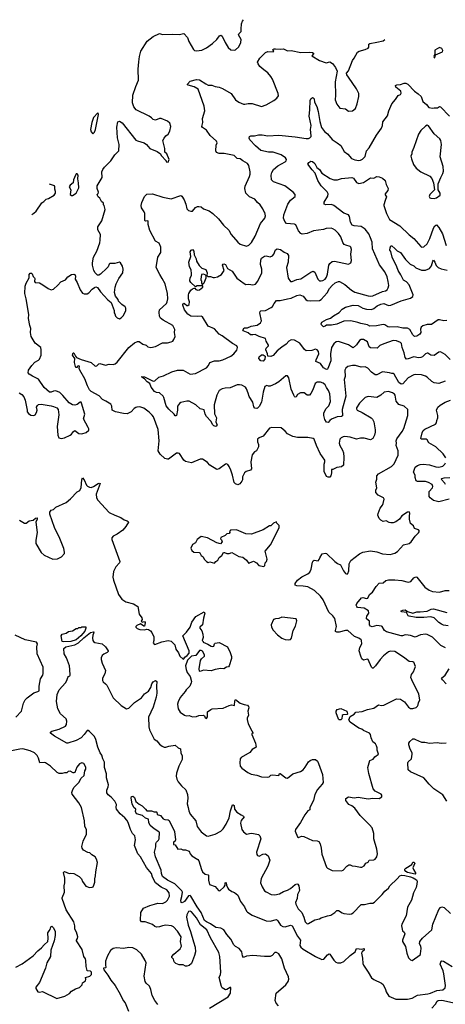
# Model space of a CAD drawing. Extents: x 2133461 to 2293071, y 753526 to 916327.
# Tile 328 of 459: x 2202454 to 2207877, y 903765 to 916327. Entities that reach past the tile are written whole.
import ezdxf

# ---------------------------------------------------------------- set-up
doc = ezdxf.new("R2010")
doc.units = 0

msp = doc.modelspace()

# ---------------------------------------------------------------- linework, layer by layer
at = {"layer": '0CON10XD'}
for points in [[(2202445, 911564), (2202479, 911545), (2202505, 911516), (2202524, 911474), (2202547, 911343), (2202550, 911325), (2202565, 911304), (2202595, 911283), (2202635, 911276), (2202651, 911285), (2202667, 911315), (2202678, 911345), (2202668, 911385), (2202679, 911405), (2202695, 911417), (2202725, 911421), (2202855, 911400), (2202885, 911393), (2202926, 911375), (2202942, 911355), (2202952, 911285), (2202932, 911135), (2202941, 911025), (2202954, 910994), (2202984, 910984), (2203025, 910994), (2203095, 911026), (2203115, 911038), (2203138, 911072), (2203155, 911084), (2203205, 911046), (2203245, 911041), (2203299, 911061), (2203335, 911090), (2203336, 911105), (2203328, 911125), (2203266, 911235), (2203282, 911295), (2203243, 911435), (2203235, 911447), (2203225, 911448), (2203185, 911417), (2203157, 911407), (2203125, 911413), (2203085, 911440), (2203005, 911533), (2202965, 911570), (2202915, 911590), (2202885, 911586), (2202855, 911574), (2202835, 911576), (2202764, 911634), (2202695, 911742), (2202615, 911778), (2202575, 911806), (2202562, 911822), (2202564, 911855), (2202606, 911915), (2202645, 911956), (2202695, 911982), (2202704, 911996), (2202728, 912045), (2202729, 912115), (2202722, 912145), (2202651, 912201), (2202599, 912285), (2202592, 912335), (2202596, 912385), (2202581, 912425), (2202566, 912515), (2202568, 912565), (2202535, 912765), (2202519, 912835), (2202521, 912925), (2202535, 912964), (2202574, 913035), (2202573, 913075), (2202585, 913092), (2202602, 913092), (2202613, 913083), (2202625, 913050), (2202642, 913035), (2202647, 913025), (2202641, 912985), (2202652, 912972), (2202705, 912968), (2202748, 912945), (2202815, 912897), (2202855, 912882), (2202885, 912888), (2202941, 912939), (2202977, 912983), (2203035, 913006), (2203066, 913045), (2203115, 913076), (2203145, 913081), (2203156, 913075), (2203164, 913055), (2203161, 913015), (2203187, 912975), (2203225, 912878), (2203255, 912838), (2203275, 912829), (2203315, 912829), (2203335, 912843), (2203375, 912890), (2203405, 912910), (2203425, 912918), (2203445, 912910), (2203483, 912855), (2203575, 912752), (2203618, 912718), (2203657, 912617), (2203658, 912585), (2203664, 912574), (2203673, 912545), (2203695, 912522), (2203725, 912512), (2203745, 912522), (2203775, 912552), (2203807, 912615), (2203806, 912646), (2203798, 912665), (2203755, 912692), (2203714, 912734), (2203707, 912755), (2203675, 912800), (2203660, 912845), (2203668, 912915), (2203683, 912957), (2203716, 913024), (2203766, 913095), (2203771, 913145), (2203765, 913180), (2203737, 913225), (2203725, 913231), (2203665, 913218), (2203603, 913217), (2203593, 913207), (2203582, 913175), (2203565, 913158), (2203485, 913082), (2203462, 913068), (2203445, 913068), (2203415, 913097), (2203399, 913125), (2203382, 913195), (2203380, 913225), (2203394, 913295), (2203437, 913375), (2203475, 913480), (2203481, 913515), (2203484, 913585), (2203448, 913645), (2203448, 913685), (2203501, 913759), (2203544, 913904), (2203528, 913958), (2203520, 913965), (2203520, 913985), (2203496, 914006), (2203475, 914048), (2203452, 914065), (2203444, 914084), (2203442, 914095), (2203455, 914110), (2203458, 914125), (2203440, 914175), (2203441, 914205), (2203506, 914315), (2203502, 914385), (2203511, 914415), (2203533, 914445), (2203615, 914527), (2203665, 914603), (2203717, 914653), (2203721, 914735), (2203701, 914821), (2203690, 914955), (2203702, 915025), (2203725, 915034), (2203759, 915009), (2203935, 914791), (2203955, 914779), (2204038, 914755), (2204068, 914735), (2204114, 914684), (2204206, 914646), (2204246, 914616), (2204258, 914595), (2204320, 914525), (2204322, 914515), (2204345, 914510), (2204358, 914545), (2204328, 914615), (2204302, 914635), (2204303, 914685), (2204279, 914785), (2204293, 914815), (2204317, 914845), (2204344, 914866), (2204367, 914905), (2204380, 914965), (2204368, 915005), (2204335, 915034), (2204255, 915068), (2204235, 915066), (2204186, 915044), (2204155, 915054), (2204135, 915076), (2204105, 915096), (2203938, 915178), (2203908, 915215), (2203891, 915265), (2203897, 915363), (2203933, 915475), (2203966, 915554), (2203964, 915695), (2203971, 915791), (2203979, 915855), (2203997, 915925), (2204078, 916052), (2204155, 916111), (2204235, 916150), (2204275, 916138), (2204395, 916144), (2204485, 916137), (2204545, 916150), (2204591, 916101), (2204610, 916050), (2204668, 915945), (2204680, 915935), (2204705, 915930), (2204775, 915939), (2204835, 915969), (2204911, 916025), (2204965, 916076), (2205000, 916120), (2205018, 916128), (2205035, 916115), (2205073, 916035), (2205112, 915972), (2205145, 915941), (2205185, 915937), (2205205, 915944), (2205245, 915980), (2205272, 916035), (2205274, 916074), (2205241, 916135), (2205245, 916147), (2205274, 916175), (2205274, 916204), (2205282, 916275), (2205293, 916307), (2205306, 916327)], [(2203551, 911461), (2203510, 911480), (2203465, 911529), (2203366, 911585), (2203345, 911605), (2203318, 911655), (2203285, 911745), (2203220, 911855), (2203213, 911875), (2203217, 911905), (2203205, 911912), (2203192, 911905), (2203185, 911890), (2203175, 911890), (2203165, 911902), (2203153, 911955), (2203154, 912004), (2203126, 912045), (2203133, 912077), (2203145, 912077), (2203163, 912033), (2203177, 912017), (2203235, 911990), (2203363, 911953), (2203415, 911907), (2203435, 911910), (2203462, 911935), (2203475, 911939), (2203545, 911920), (2203595, 911931), (2203645, 911926), (2203672, 911935), (2203695, 911956), (2203844, 912145), (2203916, 912204), (2203955, 912221), (2203975, 912221), (2204022, 912185), (2204064, 912174), (2204085, 912151), (2204125, 912144), (2204185, 912159), (2204275, 912204), (2204335, 912206), (2204385, 912217), (2204403, 912227), (2204418, 912245), (2204433, 912285), (2204427, 912335), (2204432, 912375), (2204403, 912425), (2204281, 912491), (2204249, 912519), (2204234, 912545), (2204229, 912595), (2204233, 912627), (2204324, 912705), (2204334, 912725), (2204343, 912767), (2204336, 912835), (2204306, 912955), (2204271, 913025), (2204238, 913075), (2204194, 913165), (2204214, 913295), (2204254, 913355), (2204254, 913394), (2204253, 913425), (2204231, 913475), (2204182, 913502), (2204111, 913635), (2204090, 913715), (2204090, 913755), (2204085, 913760), (2204055, 913757), (2204047, 913765), (2204047, 913855), (2204040, 913875), (2204005, 913928), (2204000, 913955), (2204008, 913995), (2204045, 914070), (2204075, 914102), (2204145, 914106), (2204277, 914063), (2204385, 914043), (2204505, 914082), (2204518, 914075), (2204550, 914030), (2204571, 913975), (2204582, 913915), (2204605, 913894), (2204635, 913884), (2204656, 913884), (2204695, 913930), (2204718, 913942), (2204735, 913944), (2204765, 913937), (2204796, 913915), (2204870, 913890), (2204915, 913854), (2204985, 913785), (2205052, 913705), (2205120, 913640), (2205148, 913588), (2205235, 913490), (2205265, 913464), (2205345, 913439), (2205375, 913449), (2205408, 913482), (2205454, 913565), (2205522, 913728), (2205578, 913795), (2205586, 913825), (2205579, 913865), (2205564, 913884), (2205554, 913915), (2205518, 913965), (2205484, 913994), (2205449, 914039), (2205384, 914065), (2205334, 914115), (2205323, 914175), (2205326, 914204), (2205382, 914325), (2205391, 914355), (2205391, 914385), (2205372, 914468), (2205355, 914493), (2205296, 914526), (2205265, 914553), (2205223, 914555), (2205186, 914596), (2205058, 914618), (2204995, 914618), (2204963, 914633), (2204952, 914655), (2204958, 914725), (2204968, 914755), (2204962, 914775), (2204881, 914851), (2204835, 914918), (2204785, 914950), (2204774, 914964), (2204786, 915014), (2204785, 915065), (2204814, 915165), (2204806, 915225), (2204729, 915439), (2204675, 915468), (2204600, 915490), (2204591, 915495), (2204590, 915505), (2204627, 915543), (2204705, 915564), (2204745, 915558), (2204825, 915510), (2204855, 915493), (2204902, 915492), (2204945, 915473), (2204995, 915466), (2205040, 915450), (2205149, 915385), (2205205, 915304), (2205246, 915276), (2205305, 915249), (2205323, 915247), (2205365, 915259), (2205415, 915258), (2205535, 915220), (2205595, 915240), (2205692, 915295), (2205732, 915325), (2205750, 915355), (2205749, 915385), (2205676, 915566), (2205655, 915603), (2205617, 915647), (2205564, 915685), (2205515, 915731), (2205493, 915763), (2205486, 915785), (2205514, 915835), (2205584, 915906), (2205615, 915919), (2205684, 915916), (2205691, 915925), (2205681, 915945), (2205695, 915954), (2205714, 915956), (2205775, 915949), (2205815, 915956), (2205865, 915931), (2205915, 915934), (2206035, 915909), (2206145, 915914), (2206186, 915906), (2206200, 915895), (2206178, 915865), (2206275, 915807), (2206357, 915777), (2206405, 915787), (2206438, 915768), (2206476, 915716), (2206499, 915669), (2206473, 915535), (2206478, 915365), (2206474, 915305), (2206495, 915248), (2206535, 915199), (2206605, 915188), (2206645, 915160), (2206695, 915163), (2206734, 915195), (2206756, 915254), (2206776, 915345), (2206776, 915385), (2206744, 915445), (2206645, 915594), (2206622, 915625), (2206620, 915645), (2206644, 915675), (2206696, 915805), (2206718, 915835), (2206757, 915913), (2206778, 915925), (2206858, 915945), (2206895, 915964), (2206903, 915975), (2206903, 916015), (2206916, 916024), (2207005, 916038), (2207085, 916059), (2207107, 916073), (2207107, 916074)], [(2207745, 915842), (2207752, 915878), (2207843, 915917), (2207847, 915935), (2207835, 915958), (2207805, 915970), (2207745, 915938), (2207743, 915887), (2207732, 915855), (2207734, 915844), (2207745, 915842)], [(2207877, 911713), (2207795, 911687), (2207735, 911694), (2207705, 911709), (2207646, 911765), (2207625, 911777), (2207575, 911794), (2207500, 911800), (2207475, 911794), (2207404, 911756), (2207335, 911681), (2207315, 911676), (2207285, 911699), (2207226, 911805), (2207215, 911813), (2207195, 911811), (2207165, 911822), (2207076, 911834), (2207003, 911797), (2206985, 911794), (2206935, 911829), (2206892, 911882), (2206855, 911897), (2206805, 911893), (2206735, 911914), (2206695, 911916), (2206636, 911904), (2206610, 911880), (2206596, 911855), (2206602, 911775), (2206590, 911735), (2206608, 911525), (2206564, 911355), (2206566, 911273), (2206555, 911263), (2206500, 911260), (2206425, 911231), (2206404, 911215), (2206385, 911188), (2206365, 911193), (2206344, 911224), (2206328, 911275), (2206331, 911305), (2206343, 911335), (2206361, 911365), (2206395, 911401), (2206414, 911455), (2206405, 911553), (2206389, 911595), (2206363, 911635), (2206345, 911668), (2206320, 911690), (2206285, 911704), (2206245, 911702), (2206220, 911685), (2206190, 911605), (2206165, 911558), (2206145, 911536), (2206116, 911536), (2206077, 911567), (2206030, 911565), (2205994, 911546), (2205975, 911517), (2205965, 911512), (2205955, 911518), (2205945, 911538), (2205914, 911614), (2205885, 911758), (2205865, 911783), (2205845, 911784), (2205754, 911705), (2205715, 911680), (2205645, 911651), (2205625, 911649), (2205605, 911658), (2205579, 911645), (2205556, 911574), (2205537, 911445), (2205505, 911390), (2205485, 911370), (2205475, 911368), (2205450, 911370), (2205436, 911386), (2205424, 911445), (2205379, 911519), (2205365, 911563), (2205345, 911615), (2205329, 911639), (2205285, 911664), (2205255, 911670), (2205225, 911666), (2205135, 911629), (2205073, 911627), (2205035, 911619), (2204995, 911595), (2204965, 911535), (2204930, 911415), (2204936, 911296), (2204961, 911245), (2204951, 911195), (2204969, 911155), (2204966, 911144), (2204955, 911138), (2204926, 911146), (2204916, 911156), (2204889, 911205), (2204834, 911264), (2204819, 911295), (2204805, 911350), (2204755, 911360), (2204697, 911415), (2204615, 911459), (2204585, 911461), (2204505, 911442), (2204488, 911432), (2204464, 911395), (2204464, 911345), (2204452, 911278), (2204445, 911272), (2204434, 911274), (2204424, 911294), (2204355, 911359), (2204322, 911402), (2204292, 911505), (2204281, 911525), (2204235, 911564), (2204195, 911572), (2204173, 911585), (2204127, 911637), (2204113, 911685), (2204076, 911706), (2204046, 911746), (2204010, 911765), (2204010, 911775), (2204045, 911769), (2204155, 911714), (2204175, 911721), (2204225, 911764), (2204285, 911783), (2204394, 911836), (2204465, 911856), (2204535, 911857), (2204624, 911804), (2204695, 911811), (2204835, 911885), (2204861, 911915), (2204878, 911955), (2204937, 911973), (2204967, 911973), (2204995, 911973), (2205042, 911985), (2205145, 912034), (2205183, 912065), (2205220, 912110), (2205230, 912145), (2205219, 912165), (2205165, 912195), (2205035, 912294), (2204994, 912314), (2204935, 912382), (2204857, 912417), (2204785, 912536), (2204765, 912544), (2204725, 912538), (2204635, 912544), (2204595, 912569), (2204555, 912624), (2204531, 912685), (2204532, 912695), (2204545, 912709), (2204555, 912706), (2204582, 912682), (2204595, 912679), (2204612, 912695), (2204618, 912728), (2204604, 912765), (2204604, 912816), (2204610, 912835), (2204635, 912874), (2204655, 912894), (2204675, 912900), (2204685, 912900), (2204700, 912885), (2204722, 912875), (2204745, 912881), (2204787, 912915), (2204788, 912928), (2204778, 912938), (2204765, 912932), (2204715, 912932), (2204695, 912920), (2204635, 912974), (2204623, 912995), (2204628, 913035), (2204644, 913065), (2204644, 913085), (2204640, 913135), (2204618, 913175), (2204611, 913235), (2204634, 913305), (2204626, 913365), (2204637, 913385), (2204655, 913396), (2204672, 913375), (2204677, 913327), (2204701, 913275), (2204706, 913245), (2204742, 913192), (2204776, 913156), (2204825, 913140), (2204844, 913095), (2204840, 913065), (2204852, 913052), (2204885, 913052), (2204917, 913037), (2204935, 913036), (2204975, 913047), (2205026, 913074), (2205060, 913125), (2205040, 913195), (2205045, 913208), (2205055, 913212), (2205075, 913202), (2205102, 913152), (2205160, 913120), (2205220, 913030), (2205315, 912959), (2205335, 912950), (2205375, 912954), (2205425, 912944), (2205457, 912953), (2205490, 912990), (2205540, 913095), (2205541, 913145), (2205522, 913205), (2205525, 913260), (2205534, 913285), (2205575, 913308), (2205595, 913312), (2205645, 913301), (2205675, 913314), (2205691, 913335), (2205715, 913390), (2205735, 913404), (2205779, 913395), (2205825, 913362), (2205862, 913345), (2205878, 913318), (2205876, 913235), (2205854, 913165), (2205875, 913028), (2205905, 912988), (2205925, 912988), (2205985, 913013), (2206035, 913021), (2206165, 913107), (2206195, 913118), (2206215, 913107), (2206251, 913015), (2206275, 912996), (2206295, 912993), (2206315, 912998), (2206345, 913017), (2206365, 913042), (2206378, 913082), (2206395, 913195), (2206405, 913216), (2206435, 913240), (2206465, 913244), (2206645, 913207), (2206672, 913225), (2206683, 913255), (2206673, 913335), (2206680, 913395), (2206674, 913424), (2206664, 913434), (2206608, 913448), (2206590, 913460), (2206571, 913485), (2206546, 913555), (2206518, 913598), (2206475, 913642), (2206445, 913660), (2206423, 913667), (2206357, 913663), (2206325, 913652), (2206198, 913632), (2206115, 913599), (2206055, 913591), (2206035, 913600), (2206005, 913634), (2205971, 913711), (2205955, 913719), (2205855, 913727), (2205831, 913751), (2205816, 913796), (2205819, 913835), (2205871, 913975), (2205903, 914025), (2205965, 914070), (2205966, 914095), (2205939, 914125), (2205833, 914205), (2205686, 914256), (2205662, 914285), (2205657, 914345), (2205666, 914375), (2205688, 914415), (2205745, 914463), (2205836, 914514), (2205848, 914525), (2205852, 914545), (2205842, 914565), (2205785, 914602), (2205685, 914635), (2205625, 914635), (2205528, 914658), (2205457, 914717), (2205386, 914795), (2205378, 914815), (2205380, 914835), (2205397, 914843), (2205447, 914843), (2205495, 914859), (2205544, 914856), (2205615, 914843), (2205755, 914854), (2205965, 914832), (2206105, 914810), (2206135, 914810), (2206152, 914818), (2206168, 914835), (2206170, 914845), (2206160, 914925), (2206166, 914975), (2206142, 915095), (2206153, 915175), (2206156, 915295), (2206164, 915315), (2206185, 915334), (2206195, 915331), (2206205, 915317), (2206211, 915275), (2206239, 915219), (2206257, 915155), (2206277, 915027), (2206300, 914950), (2206339, 914899), (2206375, 914869), (2206435, 914798), (2206500, 914755), (2206545, 914723), (2206590, 914645), (2206635, 914610), (2206680, 914555), (2206725, 914538), (2206775, 914531), (2206797, 914533), (2206824, 914546), (2206855, 914583), (2206874, 914655), (2206905, 914690), (2207000, 914855), (2207065, 914943), (2207078, 914975), (2207082, 915025), (2207141, 915099), (2207159, 915165), (2207196, 915255), (2207242, 915308), (2207275, 915360), (2207305, 915372), (2207315, 915390), (2207310, 915415), (2207247, 915465), (2207243, 915485), (2207260, 915495), (2207305, 915499), (2207355, 915517), (2207375, 915516), (2207400, 915505), (2207483, 915413), (2207532, 915382), (2207571, 915345), (2207593, 915283), (2207636, 915245), (2207667, 915207), (2207714, 915196), (2207735, 915203), (2207776, 915204), (2207805, 915218), (2207815, 915213), (2207930, 915095)], [(2203385, 914870), (2203407, 914893), (2203418, 914925), (2203456, 915115), (2203455, 915130), (2203448, 915138), (2203395, 915080), (2203373, 915015), (2203356, 914924), (2203365, 914897), (2203385, 914870)], [(2207735, 914046), (2207765, 914053), (2207812, 914088), (2207812, 914115), (2207788, 914158), (2207788, 914232), (2207820, 914315), (2207846, 914364), (2207854, 914396), (2207849, 914455), (2207814, 914575), (2207830, 914735), (2207821, 914785), (2207808, 914808), (2207735, 914871), (2207665, 914973), (2207645, 914980), (2207625, 914970), (2207565, 914913), (2207534, 914866), (2207476, 914695), (2207450, 914635), (2207450, 914615), (2207439, 914585), (2207445, 914550), (2207470, 914480), (2207505, 914432), (2207565, 914387), (2207679, 914329), (2207705, 914300), (2207728, 914245), (2207740, 914155), (2207682, 914095), (2207673, 914073), (2207682, 914055), (2207695, 914050), (2207735, 914046)], [(2205912, 912242), (2205884, 912226), (2205850, 912185), (2205792, 912148), (2205735, 912101), (2205685, 912042), (2205655, 912030), (2205614, 912034), (2205613, 912065), (2205590, 912115), (2205595, 912136), (2205624, 912165), (2205626, 912175), (2205594, 912225), (2205585, 912260), (2205505, 912283), (2205455, 912310), (2205425, 912304), (2205395, 912308), (2205365, 912330), (2205302, 912355), (2205298, 912365), (2205316, 912394), (2205355, 912396), (2205402, 912418), (2205479, 912431), (2205521, 912459), (2205536, 912485), (2205514, 912586), (2205517, 912605), (2205525, 912613), (2205585, 912616), (2205657, 912653), (2205675, 912666), (2205696, 912705), (2205725, 912742), (2205775, 912745), (2205865, 912765), (2205915, 912773), (2205985, 912809), (2206025, 912816), (2206065, 912801), (2206101, 912755), (2206116, 912746), (2206155, 912741), (2206275, 912745), (2206295, 912757), (2206370, 912840), (2206402, 912898), (2206435, 912935), (2206475, 912970), (2206515, 912987), (2206530, 912985), (2206595, 912949), (2206684, 912874), (2206725, 912852), (2206895, 912802), (2206925, 912799), (2206955, 912804), (2207075, 912859), (2207115, 912866), (2207135, 912882), (2207149, 912905), (2207158, 912935), (2207151, 912985), (2207135, 913045), (2207105, 913108), (2207037, 913197), (2206951, 913405), (2206945, 913488), (2206926, 913545), (2206901, 913595), (2206856, 913655), (2206805, 913690), (2206715, 913695), (2206689, 913705), (2206668, 913745), (2206655, 913815), (2206645, 913835), (2206585, 913860), (2206455, 913956), (2206425, 913967), (2206354, 913964), (2206334, 913974), (2206335, 913998), (2206382, 914075), (2206385, 914105), (2206371, 914131), (2206295, 914208), (2206253, 914275), (2206235, 914320), (2206218, 914368), (2206180, 914410), (2206127, 914485), (2206137, 914505), (2206165, 914521), (2206185, 914517), (2206215, 914493), (2206242, 914442), (2206276, 914416), (2206305, 914369), (2206410, 914300), (2206455, 914284), (2206505, 914282), (2206555, 914300), (2206685, 914314), (2206708, 914305), (2206745, 914249), (2206775, 914237), (2206835, 914249), (2206925, 914311), (2206965, 914305), (2207005, 914324), (2207035, 914323), (2207075, 914304), (2207109, 914275), (2207124, 914224), (2207150, 914175), (2207143, 914147), (2207113, 914105), (2207112, 914092), (2207129, 914065), (2207109, 914021), (2207092, 913965), (2207094, 913955), (2207126, 913855), (2207165, 913779), (2207300, 913695), (2207415, 913581), (2207476, 913536), (2207565, 913432), (2207576, 913426), (2207605, 913428), (2207645, 913468), (2207682, 913535), (2207725, 913665), (2207745, 913697), (2207765, 913709), (2207797, 913675), (2207843, 913593), (2207887, 913445)], [(2203125, 914082), (2203175, 914113), (2203205, 914180), (2203204, 914244), (2203194, 914295), (2203197, 914345), (2203185, 914360), (2203175, 914358), (2203165, 914342), (2203137, 914285), (2203136, 914244), (2203098, 914215), (2203084, 914195), (2203107, 914155), (2203098, 914098), (2203113, 914083), (2203125, 914082)], [(2202608, 913841), (2202635, 913858), (2202662, 913885), (2202735, 913992), (2202762, 914005), (2202790, 914035), (2202820, 914045), (2202893, 914087), (2202908, 914115), (2202910, 914135), (2202900, 914165), (2202903, 914193), (2202898, 914205), (2202835, 914229)], [(2207895, 912489), (2207857, 912483), (2207805, 912499), (2207785, 912499), (2207701, 912439), (2207645, 912439), (2207589, 912421), (2207570, 912405), (2207563, 912377), (2207564, 912335), (2207551, 912315), (2207515, 912291), (2207485, 912284), (2207464, 912304), (2207425, 912374), (2207395, 912391), (2207335, 912391), (2207265, 912408), (2207172, 912402), (2207145, 912409), (2207105, 912434), (2207085, 912438), (2207000, 912420), (2206916, 912416), (2206884, 912434), (2206799, 912449), (2206763, 912463), (2206675, 912483), (2206585, 912479), (2206495, 912444), (2206425, 912430), (2206365, 912430), (2206348, 912415), (2206325, 912410), (2206300, 912435), (2206297, 912445), (2206305, 912466), (2206365, 912501), (2206413, 912517), (2206451, 912549), (2206525, 912590), (2206565, 912632), (2206605, 912661), (2206704, 912686), (2206765, 912682), (2206825, 912648), (2206875, 912632), (2206935, 912630), (2206968, 912642), (2207011, 912675), (2207055, 912697), (2207095, 912704), (2207155, 912682), (2207185, 912683), (2207315, 912739), (2207435, 912774), (2207464, 912795), (2207469, 912815), (2207415, 912943), (2207385, 912983), (2207343, 913005), (2207312, 913072), (2207275, 913127), (2207259, 913175), (2207200, 913295), (2207182, 913368), (2207170, 913385), (2207173, 913415), (2207185, 913440), (2207195, 913440), (2207235, 913409), (2207265, 913376), (2207305, 913356), (2207369, 913265), (2207428, 913208), (2207475, 913185), (2207501, 913161), (2207575, 913131), (2207625, 913129), (2207677, 913153), (2207703, 913187), (2207718, 913245), (2207728, 913258), (2207745, 913234), (2207761, 913191), (2207785, 913165), (2207825, 913149), (2207903, 913133)], [(2204785, 912950), (2204805, 912970), (2204830, 913035), (2204828, 913058), (2204815, 913072), (2204795, 913080), (2204770, 913075), (2204760, 913015), (2204762, 913002), (2204770, 912995), (2204770, 912965), (2204785, 912950)], [(2207940, 911990), (2207875, 912056), (2207815, 912088), (2207795, 912083), (2207735, 912041), (2207695, 912046), (2207655, 912073), (2207645, 912074), (2207625, 912064), (2207586, 912025), (2207565, 912015), (2207535, 912012), (2207475, 912024), (2207405, 911998), (2207385, 911997), (2207364, 912015), (2207352, 912075), (2207327, 912145), (2207320, 912195), (2207305, 912210), (2207255, 912231), (2207215, 912232), (2207095, 912193), (2207045, 912168), (2207007, 912135), (2206925, 912139), (2206908, 912155), (2206886, 912215), (2206834, 912246), (2206805, 912246), (2206785, 912233), (2206745, 912179), (2206705, 912140), (2206693, 912143), (2206645, 912179), (2206515, 912220), (2206485, 912217), (2206455, 912192), (2206425, 912145), (2206416, 912065), (2206420, 911975), (2206382, 911878), (2206375, 911867), (2206365, 911864), (2206325, 911886), (2206285, 911941), (2206227, 911965), (2206230, 911985), (2206266, 912065), (2206261, 912095), (2206245, 912116), (2206225, 912124), (2206175, 912104), (2206105, 912102), (2206085, 912118), (2206025, 912198), (2205955, 912236), (2205912, 912242)], [(2205555, 911972), (2205525, 911976), (2205502, 912005), (2205506, 912025), (2205535, 912050), (2205555, 912049), (2205583, 912033), (2205576, 911995), (2205555, 911972)], [(2204797, 908693), (2204784, 908606), (2204750, 908575), (2204750, 908565), (2204775, 908530), (2204787, 908485), (2204790, 908445), (2204780, 908405), (2204790, 908395), (2204790, 908385), (2204851, 908361), (2204895, 908334), (2204915, 908330), (2204929, 908335), (2204937, 908365), (2204945, 908373), (2204995, 908379), (2205100, 908325), (2205135, 908252), (2205152, 908202), (2205151, 908175), (2205124, 908085), (2205115, 908070), (2205090, 908065), (2205056, 908044), (2205015, 908047), (2204945, 908037), (2204895, 908020), (2204795, 908027), (2204755, 908012), (2204744, 908014), (2204740, 908045), (2204758, 908152), (2204769, 908171), (2204810, 908205), (2204808, 908225), (2204785, 908268), (2204765, 908277), (2204745, 908278), (2204698, 908215), (2204644, 908206), (2204590, 908155), (2204567, 908083), (2204574, 908035), (2204586, 907996), (2204627, 907945), (2204643, 907885), (2204640, 907865), (2204620, 907825), (2204575, 907778), (2204563, 907755), (2204500, 907680), (2204474, 907625), (2204466, 907595), (2204471, 907535), (2204500, 907490), (2204555, 907452), (2204575, 907446), (2204615, 907449), (2204655, 907433), (2204705, 907438), (2204735, 907450), (2204795, 907452), (2204808, 907445), (2204815, 907420), (2204835, 907412), (2204846, 907434), (2204846, 907494), (2204888, 907525), (2204906, 907534), (2205045, 907542), (2205125, 907579), (2205154, 907586), (2205192, 907578), (2205194, 907635), (2205205, 907653), (2205265, 907607), (2205315, 907588), (2205355, 907583), (2205370, 907565), (2205372, 907545), (2205362, 907505), (2205370, 907455), (2205352, 907415), (2205353, 907397), (2205367, 907345), (2205412, 907255), (2205430, 907225), (2205412, 907218), (2205410, 907205), (2205459, 907095), (2205467, 907045), (2205416, 907014), (2205385, 906978), (2205277, 906913), (2205264, 906896), (2205257, 906845), (2205264, 906804), (2205286, 906776), (2205362, 906722), (2205405, 906700), (2205477, 906687), (2205535, 906668), (2205615, 906661), (2205634, 906666), (2205655, 906686), (2205675, 906693), (2205756, 906684), (2205765, 906710), (2205775, 906710), (2205845, 906654), (2205865, 906648), (2205935, 906707), (2206034, 906736), (2206064, 906757), (2206092, 906788), (2206133, 906857), (2206155, 906877), (2206185, 906890), (2206225, 906890), (2206247, 906865), (2206261, 906835), (2206313, 906695), (2206319, 906595), (2206307, 906573), (2206249, 906505), (2206215, 906442), (2206196, 906365), (2206153, 906277), (2206150, 906245), (2206125, 906232), (2206088, 906182), (2206034, 906085), (2205968, 905995), (2205962, 905975), (2205995, 905900), (2206005, 905892), (2206045, 905908), (2206075, 905907), (2206183, 905853), (2206245, 905852), (2206265, 905842), (2206282, 905812), (2206296, 905755), (2206305, 905680), (2206363, 905515), (2206375, 905500), (2206435, 905473), (2206553, 905467), (2206575, 905478), (2206624, 905526), (2206648, 905542), (2206665, 905542), (2206691, 905531), (2206735, 905529), (2206795, 905514), (2206815, 905516), (2206845, 905533), (2206864, 905566), (2206895, 905580), (2206908, 905605), (2206965, 905608), (2206984, 905615), (2207003, 905645), (2207013, 905685), (2207004, 905745), (2206966, 905875), (2206966, 905945), (2206944, 906015), (2206913, 906055), (2206791, 906175), (2206725, 906267), (2206686, 906296), (2206648, 906315), (2206608, 906365), (2206611, 906389), (2206645, 906410), (2206715, 906397), (2206765, 906406), (2206895, 906384), (2206955, 906394), (2207035, 906392), (2207068, 906412), (2207070, 906435), (2207060, 906445), (2206982, 906485), (2206960, 906515), (2206901, 906711), (2206889, 906785), (2206916, 906874), (2206956, 906894), (2206980, 906920), (2207027, 906955), (2207007, 907005), (2207010, 907035), (2207002, 907062), (2206986, 907086), (2206955, 907112), (2206932, 907165), (2206924, 907205), (2206910, 907225), (2206835, 907258), (2206815, 907275), (2206775, 907286), (2206665, 907366), (2206650, 907395), (2206664, 907436), (2206717, 907465), (2206738, 907492), (2206819, 907501), (2206885, 907527), (2206965, 907544), (2207025, 907586), (2207065, 907576), (2207095, 907582), (2207255, 907661), (2207305, 907656), (2207357, 907625), (2207408, 907555), (2207435, 907540), (2207465, 907540), (2207505, 907552), (2207525, 907570), (2207532, 907585), (2207534, 907615), (2207554, 907645), (2207538, 907725), (2207462, 907875), (2207440, 907935), (2207445, 907972), (2207474, 908005), (2207499, 908075), (2207475, 908128), (2207464, 908134), (2207415, 908138), (2207346, 908195), (2207235, 908264), (2207179, 908271), (2207155, 908263), (2207090, 908210), (2207046, 908165), (2206987, 908085), (2206958, 908055), (2206950, 908055), (2206935, 908068), (2206895, 908162), (2206885, 908166), (2206835, 908154), (2206815, 908173), (2206801, 908205), (2206780, 908275), (2206789, 908315), (2206814, 908365), (2206811, 908405), (2206805, 908416), (2206775, 908438), (2206719, 908459), (2206635, 908532), (2206605, 908532), (2206525, 908512), (2206494, 908513), (2206480, 908520), (2206476, 908535), (2206490, 908585), (2206469, 908685), (2206443, 908723), (2206395, 908768), (2206320, 908925), (2206285, 908973), (2206211, 909045), (2206125, 909089), (2206065, 909101), (2205984, 909104), (2205964, 909114), (2205966, 909135), (2205993, 909177), (2206051, 909219), (2206125, 909257), (2206151, 909279), (2206168, 909315), (2206186, 909405), (2206195, 909422), (2206205, 909430), (2206256, 909424), (2206271, 909439), (2206280, 909460), (2206309, 909511), (2206345, 909522), (2206365, 909518), (2206468, 909415), (2206505, 909388), (2206543, 909373), (2206578, 909295), (2206605, 909262), (2206625, 909252), (2206635, 909260), (2206650, 909295), (2206653, 909385), (2206674, 909426), (2206785, 909514), (2206825, 909533), (2206922, 909552), (2207005, 909538), (2207075, 909512), (2207174, 909504), (2207235, 909519), (2207270, 909540), (2207344, 909625), (2207415, 909644), (2207442, 909665), (2207493, 909737), (2207535, 909780), (2207547, 909803), (2207537, 909817), (2207484, 909834), (2207471, 909871), (2207435, 909900), (2207421, 909955), (2207423, 909997), (2207426, 910025), (2207421, 910041), (2207415, 910047), (2207395, 910043), (2207325, 909996), (2207293, 909955), (2207249, 909921), (2207215, 909908), (2207185, 909907), (2207161, 909911), (2207125, 909932), (2207085, 909926), (2207055, 909941), (2207035, 909962), (2207018, 910005), (2207020, 910025), (2207046, 910094), (2207075, 910131), (2207085, 910155), (2207098, 910208), (2207090, 910225), (2207021, 910261), (2206994, 910295), (2206994, 910325), (2207006, 910355), (2206994, 910425), (2207006, 910465), (2207004, 910505), (2207026, 910534), (2207192, 910625), (2207225, 910660), (2207278, 910772), (2207276, 910824), (2207253, 910895), (2207256, 910925), (2207251, 910955), (2207260, 910980), (2207328, 911072), (2207348, 911112), (2207401, 911275), (2207398, 911355), (2207353, 911395), (2207285, 911418), (2207251, 911461), (2207238, 911535), (2207229, 911549), (2207206, 911565), (2207155, 911582), (2207097, 911573), (2207055, 911535), (2207005, 911506), (2206895, 911519), (2206857, 911505), (2206786, 911434), (2206746, 911375), (2206745, 911362), (2206755, 911344), (2206819, 911315), (2206934, 911245), (2206949, 911229), (2206966, 911194), (2206982, 911095), (2206984, 911064), (2206974, 911027), (2206952, 910985), (2206925, 910966), (2206845, 910989), (2206795, 910988), (2206745, 910974), (2206665, 911001), (2206595, 911009), (2206574, 911006), (2206549, 910991), (2206534, 910975), (2206526, 910924), (2206532, 910895), (2206568, 910835), (2206579, 910799), (2206584, 910745), (2206580, 910645), (2206555, 910622), (2206495, 910613), (2206445, 910588), (2206425, 910588), (2206426, 910545), (2206418, 910505), (2206405, 910492), (2206385, 910488), (2206365, 910500), (2206334, 910564), (2206334, 910654), (2206343, 910685), (2206341, 910705), (2206282, 910792), (2206234, 910895), (2206206, 910976), (2206194, 910984), (2206126, 910996), (2205995, 910996), (2205935, 911010), (2205865, 911043), (2205835, 911078), (2205785, 911119), (2205665, 911124), (2205639, 911115), (2205557, 911013), (2205505, 910992), (2205486, 910975), (2205482, 910942), (2205498, 910905), (2205498, 910875), (2205473, 910827), (2205447, 910813), (2205418, 910775), (2205400, 910685), (2205408, 910595), (2205395, 910580), (2205338, 910562), (2205318, 910545), (2205294, 910496), (2205294, 910455), (2205285, 910438), (2205260, 910405), (2205235, 910392), (2205203, 910403), (2205185, 910420), (2205166, 910516), (2205145, 910578), (2205125, 910628), (2205105, 910653), (2205085, 910660), (2205075, 910657), (2204995, 910596), (2204965, 910586), (2204875, 910645), (2204845, 910676), (2204805, 910706), (2204785, 910720), (2204755, 910719), (2204644, 910674), (2204568, 910688), (2204546, 910705), (2204490, 910790), (2204475, 910798), (2204452, 910795), (2204349, 910721), (2204335, 910719), (2204305, 910728), (2204242, 910785), (2204219, 910825), (2204232, 910955), (2204220, 911100), (2204158, 911258), (2204143, 911283), (2204105, 911321), (2204035, 911372), (2203985, 911386), (2203945, 911384), (2203932, 911378), (2203912, 911365), (2203875, 911322), (2203825, 911300), (2203775, 911303), (2203674, 911324), (2203633, 911343), (2203626, 911396), (2203615, 911420), (2203551, 911461)], [(2207781, 911245), (2207784, 911276), (2207766, 911345), (2207784, 911385), (2207811, 911409), (2207875, 911445), (2207945, 911471)], [(2207886, 910735), (2207849, 910789), (2207756, 910875), (2207668, 910928), (2207645, 910967), (2207633, 910973), (2207576, 910976), (2207564, 910985), (2207581, 911055), (2207596, 911085), (2207615, 911102), (2207751, 911165), (2207766, 911185), (2207768, 911212), (2207781, 911245)], [(2207925, 910209), (2207795, 910174), (2207725, 910193), (2207685, 910226), (2207673, 910243), (2207672, 910308), (2207714, 910355), (2207719, 910369), (2207711, 910395), (2207665, 910424), (2207623, 910433), (2207525, 910436), (2207505, 910443), (2207492, 910485), (2207492, 910515), (2207472, 910555), (2207495, 910618), (2207521, 910639), (2207555, 910653), (2207595, 910658), (2207675, 910646), (2207755, 910622), (2207795, 910617), (2207845, 910632), (2207871, 910655), (2207879, 910675)], [(2202452, 909942), (2202515, 909905), (2202535, 909903), (2202575, 909931), (2202627, 909943), (2202655, 909966), (2202675, 909972), (2202678, 909955), (2202661, 909915), (2202676, 909786), (2202659, 909685), (2202661, 909645), (2202725, 909531), (2202766, 909495), (2202875, 909443), (2202935, 909447), (2202986, 909475), (2203024, 909515), (2203026, 909535), (2203015, 909578), (2202965, 909708), (2202896, 909846), (2202839, 910019), (2202839, 910045), (2202855, 910070), (2202884, 910076), (2202914, 910106), (2203045, 910168), (2203102, 910215), (2203185, 910302), (2203218, 910322), (2203235, 910360), (2203244, 910455), (2203255, 910482), (2203276, 910456), (2203305, 910390), (2203318, 910375), (2203344, 910364), (2203365, 910360), (2203395, 910370), (2203455, 910409), (2203465, 910412), (2203478, 910408), (2203427, 910275), (2203431, 910225), (2203450, 910195), (2203595, 910040), (2203665, 910004), (2203742, 909975), (2203785, 909947), (2203824, 909934), (2203836, 909926), (2203838, 909915), (2203808, 909862), (2203768, 909812), (2203695, 909762), (2203644, 909736), (2203629, 909715), (2203627, 909695), (2203730, 909415), (2203726, 909395), (2203679, 909345), (2203648, 909285), (2203641, 909215), (2203650, 909175), (2203714, 908995), (2203754, 908934), (2203808, 908898), (2203902, 908875), (2203958, 908838), (2203974, 908744), (2204011, 908695), (2204013, 908675), (2204003, 908653), (2204015, 908642), (2204045, 908650), (2204052, 908635), (2204048, 908608), (2204045, 908590), (2204035, 908590), (2203995, 908618), (2203945, 908596), (2203933, 908585), (2203932, 908575), (2203950, 908560), (2203985, 908546), (2204045, 908544), (2204075, 908550), (2204095, 908546), (2204120, 908530), (2204137, 908507), (2204161, 908451), (2204164, 908405), (2204156, 908375), (2204165, 908358), (2204175, 908357), (2204265, 908391), (2204345, 908408), (2204385, 908398), (2204430, 908350), (2204444, 908295), (2204478, 908248), (2204495, 908208), (2204535, 908169), (2204545, 908172), (2204556, 908195), (2204586, 908215), (2204612, 908245), (2204612, 908275), (2204532, 908465), (2204579, 908511), (2204625, 908575), (2204648, 908642), (2204699, 908711), (2204805, 908772), (2204813, 908755), (2204797, 908693)], [(2207879, 910395), (2207872, 910415), (2207825, 910466), (2207834, 910475), (2207865, 910480), (2207935, 910487)], [(2205565, 909350), (2205577, 909363), (2205580, 909395), (2205597, 909413), (2205607, 909445), (2205581, 909545), (2205650, 909625), (2205760, 909845), (2205760, 909875), (2205730, 909905), (2205725, 909920), (2205690, 909905), (2205655, 909870), (2205635, 909868), (2205555, 909820), (2205406, 909764), (2205335, 909767), (2205215, 909817), (2205140, 909815), (2205128, 909795), (2205132, 909785), (2205125, 909770), (2205094, 909766), (2205070, 909745), (2205015, 909720), (2205012, 909705), (2205025, 909690), (2205032, 909665), (2205012, 909638), (2204965, 909653), (2204845, 909716), (2204765, 909732), (2204716, 909694), (2204695, 909652), (2204655, 909630), (2204636, 909585), (2204646, 909556), (2204674, 909534), (2204739, 909529), (2204748, 909525), (2204765, 909492), (2204792, 909475), (2204805, 909442), (2204832, 909415), (2204855, 909403), (2204875, 909408), (2204935, 909392), (2204952, 909415), (2204977, 909433), (2204996, 909465), (2205028, 909492), (2205052, 909528), (2205065, 909530), (2205095, 909518), (2205125, 909518), (2205155, 909528), (2205248, 909478), (2205295, 909470), (2205343, 909433), (2205375, 909390), (2205382, 909398), (2205435, 909420), (2205470, 909395), (2205502, 909362), (2205565, 909350)], [(2207882, 908312), (2207822, 908342), (2207715, 908450), (2207645, 908482), (2207625, 908486), (2207563, 908477), (2207495, 908449), (2207435, 908470), (2207404, 908474), (2207365, 908480), (2207333, 908465), (2207315, 908464), (2207130, 908515), (2207102, 908532), (2207073, 908583), (2207065, 908587), (2207005, 908598), (2206945, 908582), (2206925, 908588), (2206912, 908605), (2206911, 908651), (2206875, 908683), (2206872, 908692), (2206876, 908715), (2206904, 908755), (2206900, 908785), (2206845, 908820), (2206758, 908828), (2206748, 908838), (2206741, 908855), (2206751, 908879), (2206810, 908950), (2206825, 908955), (2206875, 908941), (2206890, 908945), (2206913, 908995), (2206948, 909022), (2206997, 909095), (2207034, 909136), (2207085, 909144), (2207120, 909170), (2207155, 909180), (2207235, 909181), (2207325, 909172), (2207405, 909152), (2207440, 909160), (2207476, 909204), (2207503, 909217), (2207515, 909216), (2207615, 909088), (2207670, 909050), (2207715, 909032), (2207805, 909024), (2207875, 909046), (2207926, 909044)], [(2207915, 908592), (2207855, 908603), (2207829, 908615), (2207795, 908635), (2207734, 908695), (2207695, 908708), (2207605, 908698), (2207505, 908698), (2207415, 908715), (2207403, 908723), (2207385, 908764), (2207325, 908772), (2207316, 908775), (2207316, 908785), (2207335, 908794), (2207365, 908798), (2207395, 908777), (2207465, 908756), (2207515, 908774), (2207555, 908772), (2207645, 908782), (2207696, 908804), (2207725, 908809), (2207895, 908762)], [(2205885, 908413), (2205905, 908420), (2205916, 908434), (2205939, 908535), (2205969, 908591), (2205984, 908655), (2205975, 908682), (2205795, 908704), (2205755, 908688), (2205715, 908683), (2205687, 908673), (2205658, 908605), (2205663, 908575), (2205685, 908540), (2205738, 908478), (2205794, 908434), (2205835, 908417), (2205885, 908413)], [(2204873, 903715), (2205109, 903861), (2205142, 903905), (2205145, 903978), (2205135, 903981), (2205095, 903952), (2205075, 903949), (2205035, 903974), (2205025, 903992), (2204996, 904105), (2205012, 904145), (2205016, 904175), (2205006, 904376), (2204990, 904425), (2204885, 904614), (2204840, 904715), (2204758, 904778), (2204707, 904867), (2204645, 904943), (2204625, 904953), (2204605, 904947), (2204582, 904908), (2204580, 904875), (2204600, 904775), (2204631, 904695), (2204667, 904563), (2204691, 904495), (2204692, 904435), (2204683, 904387), (2204643, 904285), (2204615, 904260), (2204585, 904252), (2204565, 904252), (2204535, 904268), (2204485, 904267), (2204444, 904284), (2204422, 904305), (2204412, 904342), (2204393, 904363), (2204392, 904375), (2204417, 904405), (2204498, 904472), (2204514, 904505), (2204504, 904565), (2204511, 904625), (2204465, 904697), (2204412, 904755), (2204387, 904767), (2204316, 904774), (2204275, 904767), (2204235, 904751), (2204195, 904749), (2204175, 904757), (2204145, 904781), (2204052, 904815), (2204005, 904817), (2203993, 904833), (2203996, 904934), (2204030, 904990), (2204113, 905027), (2204171, 905041), (2204215, 905053), (2204275, 905050), (2204316, 905074), (2204336, 905095), (2204361, 905145), (2204357, 905187), (2204327, 905227), (2204255, 905260), (2204186, 905316), (2204147, 905385), (2204132, 905435), (2204068, 905508), (2203994, 905645), (2203961, 905685), (2203915, 905790), (2203930, 905865), (2203919, 905915), (2203893, 905945), (2203864, 905994), (2203834, 906085), (2203818, 906115), (2203794, 906145), (2203732, 906195), (2203687, 906255), (2203682, 906275), (2203687, 906315), (2203666, 906355), (2203619, 906409), (2203579, 906439), (2203564, 906464), (2203566, 906495), (2203581, 906539), (2203583, 906565), (2203560, 906655), (2203560, 906705), (2203534, 906785), (2203535, 906855), (2203515, 906895), (2203502, 906945), (2203481, 906975), (2203449, 907045), (2203424, 907145), (2203405, 907181), (2203345, 907244), (2203325, 907260), (2203315, 907260), (2203276, 907205), (2203235, 907164), (2203175, 907132), (2203065, 907096), (2203055, 907098), (2202896, 907185), (2202846, 907225), (2202847, 907235), (2202865, 907248), (2202955, 907274), (2203036, 907315), (2203048, 907335), (2203056, 907375), (2203044, 907405), (2202975, 907470), (2202939, 907535), (2202922, 907628), (2202933, 907717), (2202942, 907748), (2202957, 907775), (2203036, 907864), (2203054, 907895), (2203066, 907934), (2203075, 907947), (2203092, 907955), (2203096, 907965), (2203094, 908035), (2203086, 908085), (2203048, 908185), (2203021, 908235), (2203018, 908305), (2203042, 908325), (2203155, 908352), (2203202, 908375), (2203269, 908441), (2203355, 908507), (2203395, 908518), (2203400, 908515), (2203394, 908495)], [(2203015, 908388), (2202996, 908395), (2202982, 908465), (2202995, 908488), (2203045, 908500), (2203075, 908520), (2203125, 908530), (2203172, 908558), (2203195, 908560), (2203205, 908570), (2203237, 908573), (2203245, 908580), (2203295, 908580), (2203298, 908565), (2203283, 908525), (2203232, 908465), (2203172, 908415), (2203105, 908393), (2203015, 908388)], [(2203394, 908495), (2203386, 908475), (2203382, 908435), (2203386, 908405), (2203393, 908395), (2203412, 908382), (2203505, 908362), (2203549, 908325), (2203580, 908275), (2203580, 908265), (2203569, 908251), (2203525, 908232), (2203506, 908215), (2203491, 908185), (2203490, 908165), (2203506, 908115), (2203546, 908025), (2203538, 907982), (2203509, 907925), (2203507, 907895), (2203517, 907877), (2203549, 907855), (2203566, 907835), (2203645, 907676), (2203745, 907578), (2203815, 907534), (2203845, 907543), (2203915, 907616), (2204005, 907676), (2204044, 907725), (2204095, 907761), (2204125, 907805), (2204139, 907855), (2204155, 907879), (2204185, 907894), (2204200, 907885), (2204196, 907825), (2204202, 907735), (2204194, 907685), (2204154, 907555), (2204094, 907426), (2204100, 907305), (2204108, 907265), (2204167, 907147), (2204203, 907125), (2204235, 907083), (2204268, 907058), (2204295, 907044), (2204315, 907044), (2204355, 907059), (2204435, 907072), (2204475, 907037), (2204502, 907022), (2204505, 906975), (2204522, 906935), (2204524, 906886), (2204481, 906805), (2204451, 906715), (2204449, 906675), (2204458, 906635), (2204474, 906605), (2204514, 906554), (2204570, 906500), (2204592, 906442), (2204596, 906395), (2204586, 906324), (2204602, 906275), (2204608, 906235), (2204625, 906190), (2204697, 906107), (2204717, 906035), (2204768, 905965), (2204835, 905912), (2204855, 905909), (2204945, 905936), (2205016, 905974), (2205046, 906005), (2205084, 906065), (2205122, 906145), (2205140, 906235), (2205165, 906310), (2205175, 906310), (2205185, 906300), (2205193, 906255), (2205221, 906215), (2205275, 906180), (2205307, 906167), (2205313, 906155), (2205275, 906110), (2205266, 906075), (2205284, 905995), (2205304, 905964), (2205345, 905936), (2205405, 905946), (2205435, 905944), (2205495, 905931), (2205514, 905914), (2205527, 905875), (2205470, 905705), (2205476, 905676), (2205484, 905664), (2205505, 905654), (2205551, 905679), (2205585, 905684), (2205618, 905658), (2205641, 905605), (2205614, 905525), (2205532, 905368), (2205524, 905315), (2205542, 905262), (2205575, 905214), (2205595, 905198), (2205658, 905165), (2205705, 905160), (2205765, 905176), (2205815, 905204), (2205865, 905221), (2205905, 905242), (2205965, 905294), (2205985, 905301), (2205998, 905298), (2206012, 905275), (2206018, 905215), (2205994, 905165), (2205988, 905115), (2205970, 905065), (2205974, 905044), (2206004, 904984), (2206025, 904963), (2206048, 904938), (2206074, 904875), (2206091, 904815), (2206115, 904792), (2206135, 904796), (2206215, 904842), (2206275, 904853), (2206295, 904866), (2206375, 904894), (2206418, 904902), (2206468, 904935), (2206497, 904963), (2206515, 904960), (2206561, 904931), (2206585, 904923), (2206655, 904914), (2206682, 904918), (2206705, 904931), (2206805, 905038), (2206846, 905036), (2206915, 905054), (2206955, 905056), (2206975, 905068), (2207074, 905165), (2207105, 905208), (2207153, 905245), (2207171, 905275), (2207265, 905365), (2207299, 905405), (2207318, 905412), (2207360, 905410), (2207432, 905392), (2207468, 905378), (2207511, 905351), (2207519, 905335), (2207516, 905296), (2207507, 905255), (2207470, 905185), (2207447, 905093), (2207396, 905005), (2207377, 904893), (2207325, 904787), (2207320, 904765), (2207334, 904704), (2207352, 904685), (2207360, 904665), (2207332, 904585), (2207333, 904565), (2207372, 904502), (2207389, 904419), (2207409, 904359), (2207435, 904332), (2207455, 904323), (2207556, 904394), (2207563, 904407), (2207571, 904475), (2207566, 904505), (2207550, 904535), (2207554, 904565), (2207585, 904610), (2207705, 904713), (2207719, 904785), (2207794, 904976), (2207815, 905000), (2207835, 905007), (2207865, 905000), (2207944, 904924)], [(2202405, 907426), (2202478, 907505), (2202501, 907605), (2202525, 907650), (2202549, 907675), (2202633, 907737), (2202686, 907754), (2202700, 907765), (2202702, 907825), (2202720, 907915), (2202748, 907962), (2202754, 907985), (2202753, 908065), (2202678, 908235), (2202673, 908325), (2202680, 908365), (2202666, 908386), (2202525, 908416), (2202396, 908476)], [(2207888, 907855), (2207840, 907905), (2207830, 907925), (2207876, 907965), (2207925, 908043)], [(2206545, 907394), (2206524, 907394), (2206515, 907402), (2206487, 907485), (2206488, 907505), (2206500, 907525), (2206545, 907537), (2206622, 907505), (2206630, 907465), (2206625, 907460), (2206575, 907457), (2206562, 907448), (2206560, 907405), (2206545, 907394)], [(2207895, 906356), (2207845, 906438), (2207731, 906515), (2207672, 906572), (2207605, 906654), (2207435, 906729), (2207406, 906755), (2207398, 906845), (2207403, 906857), (2207445, 906898), (2207456, 906955), (2207454, 906975), (2207429, 907019), (2207414, 907074), (2207414, 907095), (2207424, 907116), (2207465, 907151), (2207482, 907152), (2207496, 907145), (2207575, 907107), (2207618, 907108), (2207675, 907098), (2207775, 907104), (2207825, 907097), (2207890, 907100)], [(2202405, 904240), (2202485, 904279), (2202625, 904381), (2202685, 904446), (2202733, 904485), (2202767, 904525), (2202812, 904565), (2202818, 904605), (2202813, 904675), (2202827, 904703), (2202842, 904718), (2202850, 904755), (2202865, 904760), (2202882, 904745), (2202906, 904696), (2202906, 904644), (2202893, 904575), (2202849, 904455), (2202844, 904375), (2202801, 904295), (2202783, 904225), (2202706, 904044), (2202657, 903985), (2202658, 903965), (2202684, 903924), (2202705, 903921), (2202745, 903928), (2202925, 903837), (2203030, 903870), (2203086, 903904), (2203115, 903932), (2203165, 903962), (2203215, 903980), (2203250, 904015), (2203255, 904040), (2203290, 904065), (2203297, 904085), (2203292, 904108), (2203347, 904123), (2203368, 904145), (2203368, 904175), (2203356, 904186), (2203315, 904190), (2203312, 904195), (2203300, 904245), (2203296, 904324), (2203292, 904345), (2203270, 904375), (2203249, 904465), (2203179, 904575), (2203177, 904585), (2203192, 904605), (2203194, 904626), (2203177, 904687), (2203158, 904725), (2203156, 904766), (2203143, 904815), (2203045, 904972), (2202996, 905115), (2202994, 905125), (2203024, 905196), (2203021, 905275), (2203029, 905315), (2203028, 905375), (2203010, 905445), (2203025, 905457), (2203085, 905432), (2203105, 905438), (2203145, 905432), (2203210, 905395), (2203240, 905365), (2203255, 905330), (2203295, 905270), (2203345, 905253), (2203375, 905258), (2203388, 905265), (2203400, 905285), (2203412, 905325), (2203410, 905365), (2203421, 905405), (2203423, 905455), (2203443, 905575), (2203433, 905615), (2203414, 905644), (2203371, 905671), (2203346, 905696), (2203322, 905702), (2203265, 905733), (2203249, 905755), (2203246, 905776), (2203261, 905845), (2203304, 905935), (2203303, 905995), (2203284, 906034), (2203281, 906105), (2203241, 906275), (2203206, 906335), (2203124, 906444), (2203119, 906465), (2203125, 906492), (2203145, 906530), (2203205, 906596), (2203235, 906649), (2203274, 906685), (2203284, 906745), (2203296, 906765), (2203295, 906788), (2203271, 906835), (2203245, 906846), (2203217, 906833), (2203181, 906789), (2203156, 906724), (2203145, 906717), (2203135, 906717), (2203095, 906739), (2203072, 906735), (2203055, 906718), (2203025, 906719), (2202995, 906709), (2202955, 906711), (2202932, 906722), (2202848, 906805), (2202782, 906845), (2202765, 906850), (2202708, 906845), (2202694, 906905), (2202675, 906940), (2202643, 906975), (2202585, 907000), (2202495, 907022), (2202455, 907021), (2202327, 906995)], [(2205752, 903745), (2205721, 903781), (2205708, 903815), (2205724, 903905), (2205845, 904014), (2205874, 904055), (2205884, 904085), (2205881, 904115), (2205829, 904225), (2205793, 904343), (2205755, 904410), (2205727, 904427), (2205705, 904424), (2205673, 904387), (2205645, 904376), (2205575, 904373), (2205425, 904386), (2205345, 904379), (2205305, 904362), (2205293, 904383), (2205283, 904435), (2205249, 904475), (2205205, 904500), (2205182, 904522), (2205145, 904595), (2205095, 904655), (2205055, 904715), (2205015, 904738), (2204955, 904745), (2204885, 904792), (2204833, 904815), (2204810, 904835), (2204766, 904936), (2204715, 905007), (2204635, 905145), (2204625, 905152), (2204605, 905150), (2204555, 905075), (2204525, 905060), (2204513, 905063), (2204509, 905095), (2204519, 905139), (2204530, 905195), (2204521, 905211), (2204430, 905300), (2204335, 905350), (2204275, 905395), (2204259, 905435), (2204256, 905476), (2204184, 905645), (2204172, 905705), (2204189, 905775), (2204187, 905815), (2204195, 905834), (2204222, 905858), (2204231, 905875), (2204233, 905955), (2204226, 905966), (2204165, 906002), (2204116, 906045), (2204098, 906085), (2204097, 906127), (2204055, 906138), (2204018, 906175), (2203942, 906195), (2203931, 906225), (2203934, 906254), (2203907, 906275), (2203885, 906322), (2203872, 906395), (2203880, 906415), (2203895, 906420), (2203915, 906402), (2203935, 906352), (2203978, 906318), (2204015, 906297), (2204056, 906256), (2204075, 906232), (2204135, 906232), (2204165, 906221), (2204195, 906222), (2204202, 906215), (2204207, 906187), (2204248, 906175), (2204280, 906130), (2204305, 906121), (2204345, 906120), (2204360, 906110), (2204425, 905968), (2204438, 905862), (2204434, 905846), (2204415, 905832), (2204413, 905805), (2204435, 905799), (2204470, 905745), (2204505, 905747), (2204534, 905734), (2204565, 905734), (2204615, 905720), (2204628, 905685), (2204648, 905658), (2204725, 905614), (2204738, 905595), (2204769, 905485), (2204785, 905455), (2204815, 905424), (2204855, 905417), (2204861, 905411), (2204861, 905349), (2204874, 905294), (2204945, 905268), (2204985, 905218), (2205005, 905212), (2205058, 905265), (2205070, 905285), (2205072, 905315), (2205085, 905318), (2205088, 905285), (2205105, 905248), (2205113, 905235), (2205156, 905204), (2205193, 905193), (2205235, 905156), (2205268, 905075), (2205317, 905007), (2205344, 904954), (2205355, 904941), (2205415, 904904), (2205595, 904831), (2205645, 904826), (2205726, 904846), (2205745, 904831), (2205776, 904776), (2205807, 904757), (2205835, 904755), (2205905, 904774), (2205925, 904766), (2205995, 904635), (2206034, 904585), (2206024, 904515), (2206035, 904495), (2206066, 904466), (2206223, 904373), (2206305, 904338), (2206328, 904342), (2206375, 904395), (2206397, 904407), (2206405, 904404), (2206455, 904329), (2206482, 904302), (2206505, 904293), (2206546, 904294), (2206585, 904309), (2206665, 904386), (2206728, 904432), (2206744, 904476), (2206815, 904467), (2206845, 904478), (2206842, 904455), (2206816, 904434), (2206810, 904415), (2206823, 904355), (2206826, 904285), (2206833, 904265), (2206896, 904176), (2206935, 904103), (2206965, 904081), (2207065, 904033), (2207085, 904017), (2207114, 903955), (2207122, 903922), (2207158, 903868), (2207245, 903832), (2207395, 903830), (2207455, 903845), (2207525, 903880), (2207655, 903897), (2207689, 903905), (2207768, 903942), (2207845, 903951), (2207874, 903976), (2207878, 904005), (2207860, 904155), (2207850, 904190), (2207811, 904275), (2207825, 904317), (2207835, 904321), (2207855, 904314), (2207967, 904247)], [(2207495, 905427), (2207395, 905448), (2207375, 905458), (2207362, 905475), (2207363, 905487), (2207375, 905501), (2207450, 905550), (2207465, 905580), (2207475, 905580), (2207487, 905565), (2207463, 905505), (2207470, 905485), (2207503, 905435), (2207495, 905427)], [(2204214, 903764), (2204174, 903814), (2204142, 903875), (2204124, 903955), (2204106, 903995), (2204065, 904033), (2204051, 904055), (2204040, 904125), (2204064, 904295), (2204054, 904324), (2204004, 904404), (2203945, 904458), (2203895, 904484), (2203845, 904490), (2203775, 904476), (2203685, 904486), (2203645, 904476), (2203611, 904449), (2203571, 904385), (2203547, 904315), (2203548, 904268), (2203552, 904235), (2203545, 904228), (2203523, 904227), (2203527, 904205), (2203578, 904138), (2203613, 904073), (2203668, 904005), (2203733, 903895), (2203774, 903814), (2203799, 903785), (2203839, 903679)], [(2207706, 903715), (2207752, 903768), (2207772, 903805), (2207785, 903814), (2207835, 903816), (2207969, 903789), (2208005, 903780), (2208055, 903787), (2208091, 903815), (2208118, 903862), (2208145, 903876), (2208175, 903881), (2208195, 903878), (2208227, 903847), (2208285, 903818), (2208368, 903832), (2208465, 903825), (2208755, 903739)]]:
    msp.add_lwpolyline(points, dxfattribs=at)

doc.saveas('drawing.dxf')
